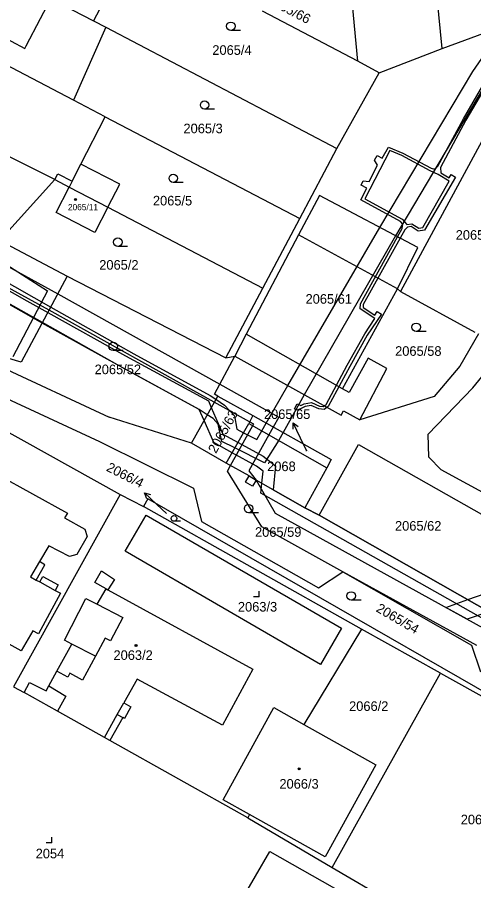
# Model space of a CAD drawing. Extents: x -593183 to -588034, y -1130415 to -1124994.
# Drawn here: x -590459.1 to -590378.3, y -1128607.4 to -1128454.6 of the extents above; entities that cross this region are included whole.
import ezdxf

# ---------------------------------------------------------------- set-up
doc = ezdxf.new("R2010")
doc.units = 0
for name, color, linetype in [('Vrstva 1', 7, 'Continuous'), ('Vrstva 16', 7, 'Continuous'), ('Vrstva 18', 7, 'Continuous'), ('Vrstva 19', 7, 'Continuous'), ('Vrstva 25', 7, 'Continuous'), ('Vrstva 27', 7, 'Continuous'), ('Vrstva 4', 7, 'Continuous')]:
    doc.layers.add(name, color=color, linetype=linetype)

msp = doc.modelspace()

# ---------------------------------------------------------------- linework, layer by layer
at = {"layer": 'Vrstva 1'}
for p, q in [((-590383.84, -1128460.1), (-590386.16, -1128436.22)), ((-590398.78, -1128462.34), (-590401.05, -1128438.17)), ((-590441.18, -1128446.86), (-590445.6, -1128455.21)), ((-590453.12, -1128451.26), (-590445.6, -1128455.21)), ((-590398.78, -1128462.34), (-590415.65, -1128453.49)), ((-590445.6, -1128455.21), (-590443.41, -1128456.36)), ((-590383.84, -1128460.1), (-590369.41, -1128454.82)), ((-590443.41, -1128456.36), (-590449.14, -1128469.27)), ((-590443.41, -1128456.36), (-590402.53, -1128477.84)), ((-590449.14, -1128469.27), (-590470.84, -1128457.93)), ((-590394.98, -1128464.4), (-590383.84, -1128460.1)), ((-590394.98, -1128464.4), (-590398.78, -1128462.34)), ((-590395.83, -1128465.91), (-590394.98, -1128464.4)), ((-590402.53, -1128477.84), (-590395.83, -1128465.91)), ((-590443.54, -1128472.19), (-590449.14, -1128469.27)), ((-590447.84, -1128480.59), (-590443.54, -1128472.19)), ((-590443.54, -1128472.19), (-590409.08, -1128490.19)), ((-590452.42, -1128483.33), (-590465.87, -1128476.59)), ((-590376.82, -1128476.52), (-590391.25, -1128503.11)), ((-590409.08, -1128490.19), (-590402.53, -1128477.84)), ((-590440.93, -1128484.13), (-590447.84, -1128480.59)), ((-590462.23, -1128494.13), (-590452.42, -1128483.33)), ((-590452.42, -1128483.33), (-590449.91, -1128484.64)), ((-590452.23, -1128489.16), (-590449.91, -1128484.64)), ((-590449.91, -1128484.64), (-590443.03, -1128488.23)), ((-590443.03, -1128488.23), (-590440.93, -1128484.13)), ((-590405.59, -1128486.16), (-590409.26, -1128493.11)), ((-590388.14, -1128495.37), (-590405.59, -1128486.16)), ((-590443.03, -1128488.23), (-590445.33, -1128492.71)), ((-590443.03, -1128488.23), (-590415.62, -1128502.53)), ((-590445.33, -1128492.71), (-590452.23, -1128489.16)), ((-590415.62, -1128502.53), (-590409.08, -1128490.19)), ((-590462.23, -1128494.13), (-590450.24, -1128500.42)), ((-590409.26, -1128493.11), (-590418.55, -1128510.71)), ((-590391.77, -1128502.64), (-590388.14, -1128495.37)), ((-590450.24, -1128500.42), (-590458.41, -1128515.65)), ((-590450.24, -1128500.42), (-590422.17, -1128514.88)), ((-590422.17, -1128514.88), (-590415.62, -1128502.53)), ((-590401.5, -1128520.34), (-590391.77, -1128502.64)), ((-590391.77, -1128502.64), (-590391.25, -1128503.11)), ((-590391.25, -1128503.11), (-590378.07, -1128510.35)), ((-590418.55, -1128510.71), (-590420.58, -1128514.56)), ((-590377.44, -1128510.63), (-590380.7, -1128516.35)), ((-590483.32, -1128511.69), (-590444.55, -1128529.66)), ((-590473.32, -1128511.19), (-590442.79, -1128525.37)), ((-590458.41, -1128515.65), (-590473.32, -1128511.19)), ((-590424.15, -1128521.32), (-590420.58, -1128514.56)), ((-590422.17, -1128514.88), (-590420.58, -1128514.56)), ((-590420.58, -1128514.56), (-590401.73, -1128525.04)), ((-590396.97, -1128514.92), (-590400.31, -1128521)), ((-590393.65, -1128516.77), (-590396.97, -1128514.92)), ((-590378.39, -1128520.2), (-590374.48, -1128515.31)), ((-590398.43, -1128525.85), (-590393.65, -1128516.77)), ((-590380.7, -1128516.35), (-590385.26, -1128521.69)), ((-590400.31, -1128521), (-590401.5, -1128520.34)), ((-590386.33, -1128528.36), (-590378.39, -1128520.2)), ((-590428.25, -1128529.99), (-590423.59, -1128521.64)), ((-590423.59, -1128521.64), (-590424.15, -1128521.32)), ((-590423.59, -1128521.64), (-590417.4, -1128525.09)), ((-590385.26, -1128521.69), (-590398.43, -1128525.85)), ((-590468.12, -1128523.88), (-590440.85, -1128539.09)), ((-590401.73, -1128525.04), (-590401.3, -1128524.26)), ((-590401.3, -1128524.26), (-590398.43, -1128525.85)), ((-590428.25, -1128529.99), (-590442.79, -1128525.37)), ((-590422.07, -1128533.5), (-590418.06, -1128526.47)), ((-590417.4, -1128525.09), (-590418.06, -1128526.47)), ((-590418.06, -1128526.47), (-590404.25, -1128534.34)), ((-590417.4, -1128525.09), (-590403.49, -1128532.85)), ((-590386.18, -1128532.46), (-590386.33, -1128528.36)), ((-590444.55, -1128529.66), (-590427.86, -1128537.92)), ((-590422.07, -1128533.5), (-590428.25, -1128529.99)), ((-590405.61, -1128542.7), (-590398.64, -1128530.19)), ((-590398.64, -1128530.19), (-590367.35, -1128547.97)), ((-590384.05, -1128534.69), (-590386.18, -1128532.46)), ((-590418.05, -1128535.79), (-590422.07, -1128533.5)), ((-590403.49, -1128532.85), (-590404.25, -1128534.34)), ((-590404.25, -1128534.34), (-590408.18, -1128541.4)), ((-590365.43, -1128544.89), (-590384.05, -1128534.69)), ((-590418.68, -1128536.89), (-590418.05, -1128535.79)), ((-590417.42, -1128537.6), (-590418.68, -1128536.89)), ((-590416.8, -1128536.5), (-590417.42, -1128537.6)), ((-590408.18, -1128541.4), (-590416.8, -1128536.5)), ((-590427.86, -1128537.92), (-590426.46, -1128543.84)), ((-590440.85, -1128539.09), (-590459.74, -1128573.09)), ((-590440.85, -1128539.09), (-590436.75, -1128541.22)), ((-590435.96, -1128539.82), (-590436.75, -1128541.22)), ((-590360.77, -1128583.02), (-590435.96, -1128539.82)), ((-590398.15, -1128562.89), (-590436.75, -1128541.22)), ((-590405.61, -1128542.7), (-590408.18, -1128541.4)), ((-590374.61, -1128560.36), (-590405.61, -1128542.7)), ((-590426.46, -1128543.84), (-590405.76, -1128555.6)), ((-590405.76, -1128555.6), (-590401.46, -1128552.75)), ((-590401.46, -1128552.75), (-590378.65, -1128565.76)), ((-590444.96, -1128558.48), (-590443.32, -1128555.79)), ((-590443.32, -1128555.79), (-590443.06, -1128555.93)), ((-590443.06, -1128555.93), (-590417.4, -1128569.96)), ((-590450.74, -1128564.87), (-590446.94, -1128557.47)), ((-590446.94, -1128557.47), (-590444.96, -1128558.48)), ((-590398.15, -1128562.89), (-590408.33, -1128579.76)), ((-590384.13, -1128570.71), (-590398.15, -1128562.89)), ((-590452.06, -1128570.32), (-590449.43, -1128565.55)), ((-590449.43, -1128565.55), (-590450.74, -1128564.87)), ((-590378.65, -1128565.76), (-590377.06, -1128570.43)), ((-590453.52, -1128572.96), (-590452.06, -1128570.32)), ((-590417.4, -1128569.96), (-590422.75, -1128579.9)), ((-590403.35, -1128605.12), (-590384.13, -1128570.71)), ((-590384.13, -1128570.71), (-590354, -1128587.52)), ((-590437.87, -1128571.76), (-590440.21, -1128575.93)), ((-590422.75, -1128579.9), (-590437.87, -1128571.76)), ((-590459.74, -1128573.09), (-590457.88, -1128574.13)), ((-590457.88, -1128574.13), (-590456.92, -1128572.35)), ((-590456.92, -1128572.35), (-590453.96, -1128573.84)), ((-590453.96, -1128573.84), (-590453.52, -1128572.96)), ((-590451.99, -1128577.43), (-590457.88, -1128574.13)), ((-590440.21, -1128575.93), (-590438.95, -1128576.64)), ((-590438.95, -1128576.64), (-590440.12, -1128578.73)), ((-590422.64, -1128593.09), (-590413.65, -1128576.79)), ((-590413.65, -1128576.79), (-590408.33, -1128579.76)), ((-590443.65, -1128582.09), (-590451.99, -1128577.43)), ((-590440.42, -1128578.57), (-590442.69, -1128582.63)), ((-590440.12, -1128578.73), (-590440.42, -1128578.57)), ((-590408.33, -1128579.76), (-590395.57, -1128586.89)), ((-590442.69, -1128582.63), (-590443.65, -1128582.09)), ((-590418.29, -1128596.28), (-590442.69, -1128582.63)), ((-590395.57, -1128586.89), (-590404.56, -1128603.18)), ((-590417.95, -1128595.71), (-590422.64, -1128593.09)), ((-590417.95, -1128595.71), (-590418.29, -1128596.28)), ((-590418.29, -1128596.28), (-590403.35, -1128605.12)), ((-590404.56, -1128603.18), (-590417.95, -1128595.71)), ((-590444.75, -1128654.36), (-590414.37, -1128602.25)), ((-590414.37, -1128602.25), (-590401.15, -1128609.75)), ((-590403.35, -1128605.12), (-590387.98, -1128613.99))]:
    msp.add_line(p, q, dxfattribs=at)
at = {"layer": 'Vrstva 16'}
for p, q in [((-590407.79, -1128531.4), (-590408.93, -1128529.07)), ((-590432.67, -1128542.42), (-590434.36, -1128540.82))]:
    msp.add_line(p, q, dxfattribs=at)
at = {"layer": 'Vrstva 25'}
for p, q in [((-590419.53, -1128456.94), (-590421.28, -1128456.94)), ((-590424.16, -1128470.87), (-590425.91, -1128470.87)), ((-590429.72, -1128483.85), (-590431.47, -1128483.85)), ((-590439.54, -1128495.14), (-590441.29, -1128495.14)), ((-590386.71, -1128510.21), (-590388.46, -1128510.21)), ((-590440.36, -1128513.6), (-590442.11, -1128513.6)), ((-590408.93, -1128529.07), (-590410.25, -1128526.37)), ((-590434.36, -1128540.82), (-590436.54, -1128538.76)), ((-590416.38, -1128542.32), (-590418.13, -1128542.32)), ((-590430.17, -1128543.8), (-590431.34, -1128543.8)), ((-590416.28, -1128557.18), (-590416.28, -1128556.18)), ((-590416.28, -1128557.18), (-590417.28, -1128557.18)), ((-590398.22, -1128557.77), (-590399.97, -1128557.77)), ((-590452.98, -1128600.74), (-590452.98, -1128599.74)), ((-590452.98, -1128600.74), (-590453.98, -1128600.74))]:
    msp.add_line(p, q, dxfattribs=at)
for points in [[(-590410.26, -1128527.49), (-590410.25, -1128526.37), (-590409.36, -1128527.05)], [(-590436.16, -1128539.81), (-590436.54, -1128538.76), (-590435.47, -1128539.08)]]:
    msp.add_lwpolyline(points, dxfattribs=at)
for centre, radius in [((-590421.28, -1128456.19), 0.75), ((-590425.91, -1128470.12), 0.75), ((-590431.47, -1128483.1), 0.75), ((-590448.77, -1128486.87), 0.175), ((-590448.77, -1128486.87), 0.15), ((-590441.29, -1128494.39), 0.75), ((-590388.46, -1128509.46), 0.75), ((-590442.11, -1128512.85), 0.75), ((-590418.13, -1128541.57), 0.75), ((-590431.34, -1128543.3), 0.503), ((-590399.97, -1128557.02), 0.75), ((-590438.06, -1128565.81), 0.175), ((-590438.06, -1128565.81), 0.15), ((-590409.16, -1128587.62), 0.175), ((-590409.16, -1128587.62), 0.15)]:
    msp.add_circle(centre, radius, dxfattribs=at)
at = {"layer": 'Vrstva 27'}
for p, q in [((-590378.41, -1128464.17), (-590376.8, -1128461.9)), ((-590394.88, -1128491.81), (-590378.41, -1128464.17)), ((-590380.1, -1128472.57), (-590375.97, -1128465.56)), ((-590375.53, -1128465.8), (-590379.66, -1128472.81)), ((-590376.61, -1128467.14), (-590392.13, -1128493.26)), ((-590384.6, -1128480.95), (-590380.1, -1128472.57)), ((-590379.66, -1128472.81), (-590384.15, -1128481.16)), ((-590393.13, -1128478.2), (-590397.57, -1128486.71)), ((-590395.81, -1128479.9), (-590395.36, -1128479.05)), ((-590395.36, -1128479.05), (-590394.46, -1128479.52)), ((-590394.46, -1128479.52), (-590393.35, -1128477.58)), ((-590393.35, -1128477.58), (-590390.79, -1128478.62)), ((-590391.01, -1128479.08), (-590393.13, -1128478.2)), ((-590385.96, -1128481.78), (-590391.01, -1128479.08)), ((-590390.79, -1128478.62), (-590385.78, -1128481.32)), ((-590395.29, -1128480.78), (-590395.81, -1128479.9)), ((-590396.76, -1128483.65), (-590395.29, -1128480.78)), ((-590384.56, -1128482.43), (-590385.96, -1128481.78)), ((-590385.78, -1128481.32), (-590385.18, -1128481.48)), ((-590385.18, -1128481.48), (-590384.6, -1128480.95)), ((-590384.15, -1128481.16), (-590384.08, -1128482.13)), ((-590384.08, -1128482.13), (-590382.58, -1128483.02)), ((-590398.22, -1128484.3), (-590397.84, -1128483.55)), ((-590397.84, -1128483.55), (-590396.76, -1128483.65)), ((-590387.29, -1128491.82), (-590382.58, -1128483.6)), ((-590381.47, -1128482.88), (-590386.97, -1128492.28)), ((-590382.58, -1128483.6), (-590384.56, -1128482.43)), ((-590382.58, -1128483.02), (-590382.25, -1128482.44)), ((-590382.25, -1128482.44), (-590381.47, -1128482.88)), ((-590398.23, -1128486.91), (-590397.18, -1128484.84)), ((-590397.18, -1128484.84), (-590398.22, -1128484.3)), ((-590397.57, -1128486.71), (-590390.93, -1128490.34)), ((-590391.25, -1128490.74), (-590398.23, -1128486.91)), ((-590475.85, -1128490.4), (-590451.92, -1128503.56)), ((-590390.84, -1128491.2), (-590391.25, -1128490.74)), ((-590390.93, -1128490.34), (-590390.11, -1128491.27)), ((-590390.92, -1128492), (-590390.84, -1128491.2)), ((-590390.11, -1128491.27), (-590389.21, -1128491.13)), ((-590389.21, -1128491.13), (-590387.96, -1128491.92)), ((-590476.96, -1128492.49), (-590453.17, -1128505.88)), ((-590411.15, -1128519.8), (-590394.88, -1128491.81)), ((-590391.73, -1128493.48), (-590390.92, -1128492)), ((-590390.48, -1128492.23), (-590391.28, -1128493.71)), ((-590389.97, -1128491.75), (-590390.48, -1128492.23)), ((-590389.31, -1128491.65), (-590389.97, -1128491.75)), ((-590388.08, -1128492.44), (-590389.31, -1128491.65)), ((-590386.97, -1128492.28), (-590388.08, -1128492.44)), ((-590387.96, -1128491.92), (-590387.29, -1128491.82)), ((-590453.47, -1128506.44), (-590477.38, -1128493.28)), ((-590476.39, -1128494.07), (-590457.39, -1128504.81)), ((-590392.13, -1128493.26), (-590408.27, -1128521.41)), ((-590398.31, -1128505.32), (-590391.73, -1128493.48)), ((-590391.28, -1128493.71), (-590397.81, -1128505.46)), ((-590391.28, -1128493.71), (-590391.73, -1128493.48)), ((-590391.73, -1128493.48), (-590391.28, -1128493.71)), ((-590454.64, -1128508.62), (-590478.41, -1128495.23)), ((-590458.42, -1128506.64), (-590477.44, -1128495.89)), ((-590457.39, -1128504.81), (-590453.7, -1128506.86)), ((-590451.92, -1128503.56), (-590423.22, -1128519.55)), ((-590424.2, -1128522.73), (-590453.47, -1128506.44)), ((-590453.17, -1128505.88), (-590438.43, -1128514.18)), ((-590398.37, -1128506.21), (-590398.31, -1128505.32)), ((-590395.8, -1128507.92), (-590398.37, -1128506.21)), ((-590397.81, -1128505.46), (-590397.85, -1128505.95)), ((-590397.85, -1128505.95), (-590395.75, -1128507.35)), ((-590454.69, -1128508.71), (-590458.42, -1128506.64)), ((-590453.7, -1128506.86), (-590439.94, -1128514.5)), ((-590397.56, -1128510.6), (-590395.8, -1128507.92)), ((-590394.57, -1128507.16), (-590397.14, -1128510.86)), ((-590395.75, -1128507.35), (-590395.33, -1128506.69)), ((-590395.33, -1128506.69), (-590394.57, -1128507.16)), ((-590440.95, -1128516.34), (-590454.69, -1128508.71)), ((-590440.01, -1128516.86), (-590454.64, -1128508.62)), ((-590400.66, -1128516.18), (-590397.56, -1128510.6)), ((-590397.14, -1128510.86), (-590400.22, -1128516.42)), ((-590438.43, -1128514.18), (-590424.91, -1128521.55)), ((-590439.94, -1128514.5), (-590425.24, -1128522.51)), ((-590426.88, -1128524.01), (-590440.95, -1128516.34)), ((-590426.88, -1128524.01), (-590440.01, -1128516.86)), ((-590404.4, -1128523.13), (-590400.66, -1128516.18)), ((-590400.22, -1128516.42), (-590404.02, -1128523.47)), ((-590423.22, -1128519.55), (-590412.78, -1128525.37)), ((-590415, -1128526.43), (-590411.15, -1128519.8)), ((-590424.91, -1128521.55), (-590423.92, -1128522.22)), ((-590408.27, -1128521.41), (-590412.02, -1128528.09)), ((-590425.24, -1128522.51), (-590424.73, -1128523.68)), ((-590417.94, -1128526.21), (-590424.2, -1128522.73)), ((-590423.92, -1128522.22), (-590422.42, -1128523.24)), ((-590422.42, -1128523.24), (-590420.65, -1128525.14)), ((-590410.01, -1128523.9), (-590409.52, -1128522.99)), ((-590409.52, -1128522.99), (-590408.89, -1128523.33)), ((-590408.89, -1128523.33), (-590408.28, -1128522.99)), ((-590408.28, -1128522.99), (-590407.01, -1128522.77)), ((-590407.07, -1128523.29), (-590408.12, -1128523.47)), ((-590405.7, -1128523.89), (-590407.07, -1128523.29)), ((-590407.01, -1128522.77), (-590405.56, -1128523.41)), ((-590405.56, -1128523.41), (-590404.9, -1128523.51)), ((-590404.9, -1128523.51), (-590404.72, -1128523.38)), ((-590404.72, -1128523.38), (-590404.4, -1128523.13)), ((-590426.02, -1128525.99), (-590426.88, -1128524.01)), ((-590425.44, -1128524.96), (-590426.88, -1128524.01)), ((-590424.73, -1128523.68), (-590422.67, -1128528.38)), ((-590409.58, -1128524.14), (-590410.01, -1128523.9)), ((-590408.96, -1128523.93), (-590409.58, -1128524.14)), ((-590408.12, -1128523.47), (-590408.96, -1128523.93)), ((-590404.76, -1128524.03), (-590405.7, -1128523.89)), ((-590404.25, -1128523.64), (-590404.76, -1128524.03)), ((-590404.02, -1128523.47), (-590404.25, -1128523.64)), ((-590424.31, -1128529.88), (-590426.02, -1128525.99)), ((-590424.42, -1128525.64), (-590425.44, -1128524.96)), ((-590423.53, -1128526.6), (-590424.42, -1128525.64)), ((-590420.65, -1128525.14), (-590420.21, -1128527.53)), ((-590417.22, -1128526.61), (-590417.94, -1128526.21)), ((-590415.78, -1128527.77), (-590415, -1128526.43)), ((-590412.78, -1128525.37), (-590413.76, -1128527.12)), ((-590422.85, -1128529.67), (-590423.53, -1128526.6)), ((-590421.32, -1128533.93), (-590417.36, -1128526.87)), ((-590420.21, -1128527.53), (-590419.01, -1128528.13)), ((-590417.36, -1128526.87), (-590417.22, -1128526.61)), ((-590416.67, -1128529.31), (-590415.78, -1128527.77)), ((-590413.76, -1128527.12), (-590414.53, -1128528.48)), ((-590422.67, -1128528.38), (-590419.99, -1128529.85)), ((-590419.01, -1128528.13), (-590416.67, -1128529.31)), ((-590414.53, -1128528.48), (-590418.11, -1128534.88)), ((-590412.8, -1128529.47), (-590415.29, -1128533.48)), ((-590412.02, -1128528.09), (-590412.8, -1128529.47)), ((-590421.03, -1128531.68), (-590424.31, -1128529.88)), ((-590420.55, -1128530.83), (-590422.85, -1128529.67)), ((-590415.29, -1128533.48), (-590420.55, -1128530.83)), ((-590419.99, -1128529.85), (-590415.55, -1128532.29)), ((-590416.7, -1128534.05), (-590421.03, -1128531.68)), ((-590415.55, -1128532.29), (-590413.34, -1128533.98)), ((-590421.89, -1128534.94), (-590421.32, -1128533.93)), ((-590415.55, -1128534.93), (-590416.7, -1128534.05)), ((-590413.34, -1128533.98), (-590413.77, -1128538.22)), ((-590415.79, -1128544.81), (-590421.89, -1128534.94)), ((-590418.11, -1128534.88), (-590416.8, -1128536.5)), ((-590415.77, -1128537.08), (-590415.55, -1128534.93)), ((-590416.8, -1128536.5), (-590413.43, -1128542.39)), ((-590415.95, -1128538.83), (-590415.77, -1128537.08)), ((-590413.77, -1128538.22), (-590408.18, -1128541.4)), ((-590370.43, -1128564.58), (-590415.95, -1128538.83)), ((-590408.18, -1128541.4), (-590405.61, -1128542.7)), ((-590413.43, -1128542.39), (-590376.13, -1128562.95)), ((-590405.61, -1128542.7), (-590374.61, -1128560.36)), ((-590401.46, -1128552.75), (-590415.79, -1128544.81)), ((-590377.71, -1128565.81), (-590401.46, -1128552.75)), ((-590379.32, -1128557.68), (-590372.95, -1128555.46)), ((-590383.22, -1128559.04), (-590379.32, -1128557.68)), ((-590379.4, -1128561.15), (-590383.22, -1128559.04)), ((-590375.56, -1128559.82), (-590379.4, -1128561.15))]:
    msp.add_line(p, q, dxfattribs=at)
at = {"layer": 'Vrstva 4'}
for p, q in [((-590454.98, -1128454.8), (-590453.12, -1128451.26)), ((-590457.5, -1128459.63), (-590454.98, -1128454.8)), ((-590462.67, -1128457.52), (-590457.76, -1128460.12)), ((-590457.76, -1128460.12), (-590457.5, -1128459.63)), ((-590449.38, -1128483.59), (-590447.84, -1128480.59)), ((-590452.42, -1128483.33), (-590451.89, -1128482.3)), ((-590451.89, -1128482.3), (-590449.38, -1128483.59)), ((-590449.38, -1128483.59), (-590449.91, -1128484.64)), ((-590475.25, -1128489.28), (-590453.72, -1128503.04)), ((-590391.77, -1128502.64), (-590409.26, -1128493.11)), ((-590453.72, -1128503.04), (-590459.88, -1128514.7)), ((-590401.5, -1128520.34), (-590418.55, -1128510.71)), ((-590478.83, -1128526.58), (-590450.2, -1128542.37)), ((-590418.05, -1128535.79), (-590416.8, -1128536.5)), ((-590450.2, -1128542.37), (-590450.72, -1128543.19)), ((-590450.72, -1128543.19), (-590447.12, -1128545.2)), ((-590439.96, -1128549.1), (-590436.29, -1128542.7)), ((-590436.29, -1128542.7), (-590401.66, -1128562.73)), ((-590447.12, -1128545.2), (-590446.73, -1128546.5)), ((-590446.73, -1128546.5), (-590448.54, -1128549.67)), ((-590453.5, -1128548.18), (-590455.15, -1128550.94)), ((-590449.83, -1128550.05), (-590453.5, -1128548.18)), ((-590405.37, -1128569.13), (-590439.96, -1128549.1)), ((-590448.54, -1128549.67), (-590449.83, -1128550.05)), ((-590455.15, -1128550.94), (-590456.76, -1128553.65)), ((-590455.74, -1128554.21), (-590454.23, -1128551.49)), ((-590454.23, -1128551.49), (-590455.15, -1128550.94)), ((-590456.76, -1128553.65), (-590455.74, -1128554.21)), ((-590455.11, -1128554.55), (-590454.57, -1128553.56)), ((-590454.57, -1128553.56), (-590451.83, -1128555.07)), ((-590445.33, -1128554.67), (-590444.2, -1128552.59)), ((-590444.2, -1128552.59), (-590441.87, -1128554.09)), ((-590455.74, -1128554.21), (-590455.11, -1128554.55)), ((-590455.11, -1128554.55), (-590452.37, -1128556.06)), ((-590451.83, -1128555.07), (-590452.37, -1128556.06)), ((-590443.32, -1128555.79), (-590445.33, -1128554.67)), ((-590441.87, -1128554.09), (-590443.06, -1128555.93)), ((-590458.38, -1128566.76), (-590478.13, -1128555.88)), ((-590451.45, -1128556.56), (-590455.3, -1128563.76)), ((-590452.37, -1128556.06), (-590451.45, -1128556.56)), ((-590444.96, -1128558.48), (-590440.42, -1128560.81)), ((-590440.42, -1128560.81), (-590442.57, -1128564.96)), ((-590401.66, -1128562.73), (-590405.37, -1128569.13)), ((-590456.33, -1128563.21), (-590458.38, -1128566.76)), ((-590455.3, -1128563.76), (-590456.33, -1128563.21)), ((-590443.51, -1128564.52), (-590445.25, -1128567.71)), ((-590442.57, -1128564.96), (-590443.51, -1128564.52)), ((-590445.25, -1128567.71), (-590449.43, -1128565.55)), ((-590445.25, -1128567.71), (-590447.54, -1128571.91)), ((-590450.13, -1128571.38), (-590452.06, -1128570.32)), ((-590449.76, -1128570.69), (-590450.13, -1128571.38)), ((-590447.54, -1128571.91), (-590449.76, -1128570.69)), ((-590453.52, -1128572.96), (-590450.5, -1128574.76)), ((-590450.5, -1128574.76), (-590451.99, -1128577.43)), ((-590441.38, -1128578.03), (-590440.21, -1128575.93)), ((-590443.65, -1128582.09), (-590441.38, -1128578.03)), ((-590441.38, -1128578.03), (-590440.42, -1128578.57))]:
    msp.add_line(p, q, dxfattribs=at)

# ---------------------------------------------------------------- texts
at = {"layer": 'Vrstva 16'}
for s, rotation, p in [('2065/66', 332.3085, (-590415, -1128451.99)), ('2066/4', 333, (-590443.45, -1128534.8))]:
    msp.add_text(s, height=1.7, rotation=rotation, dxfattribs=at).set_placement(p)
msp.add_text('2065/65', height=1.7, dxfattribs=at).set_placement((-590415.41, -1128525.7))
at = {"layer": 'Vrstva 18'}
for s, height, p in [('2065/4', 1.7, (-590424.55, -1128461.24)), ('2065/3', 1.7, (-590429.66, -1128475.12)), ('2065/5', 1.7, (-590435.07, -1128487.9)), ('2065/60', 1.7, (-590381.45, -1128493.97)), ('2065/2', 1.7, (-590444.57, -1128499.27)), ('2065/61', 1.7, (-590408.04, -1128505.3)), ('2065/58', 1.7, (-590392.18, -1128514.52)), ('2065/52', 1.7, (-590445.39, -1128517.77)), ('2065/65', 0.1, (-590408.05, -1128531.4)), ('2068', 1.7, (-590414.84, -1128534.93)), ('2065/59', 1.7, (-590416.99, -1128546.56)), ('2065/62', 1.7, (-590392.2, -1128545.47)), ('2066/2', 1.7, (-590400.33, -1128577.38)), ('2066/1', 1.7, (-590380.56, -1128597.45))]:
    msp.add_text(s, height=height, dxfattribs=at).set_placement(p)
for s, height, rotation, p in [('2065/63', 1.7, 61.1272, (-590423.91, -1128531.92)), ('2066/4', 0.01, 333, (-590432.67, -1128542.42)), ('2065/54', 1.7, 329.7435, (-590395.69, -1128559.69))]:
    msp.add_text(s, height=height, rotation=rotation, dxfattribs=at).set_placement(p)
at = {"layer": 'Vrstva 19'}
for s, height, p in [('2065/11', 1.1, (-590450.11, -1128488.75)), ('2063/3', 1.7, (-590420.02, -1128559.79)), ('2063/2', 1.7, (-590442.05, -1128568.35)), ('2066/3', 1.7, (-590412.67, -1128591.14)), ('2054', 1.7, (-590455.83, -1128603.47))]:
    msp.add_text(s, height=height, dxfattribs=at).set_placement(p)

doc.saveas('drawing.dxf')
